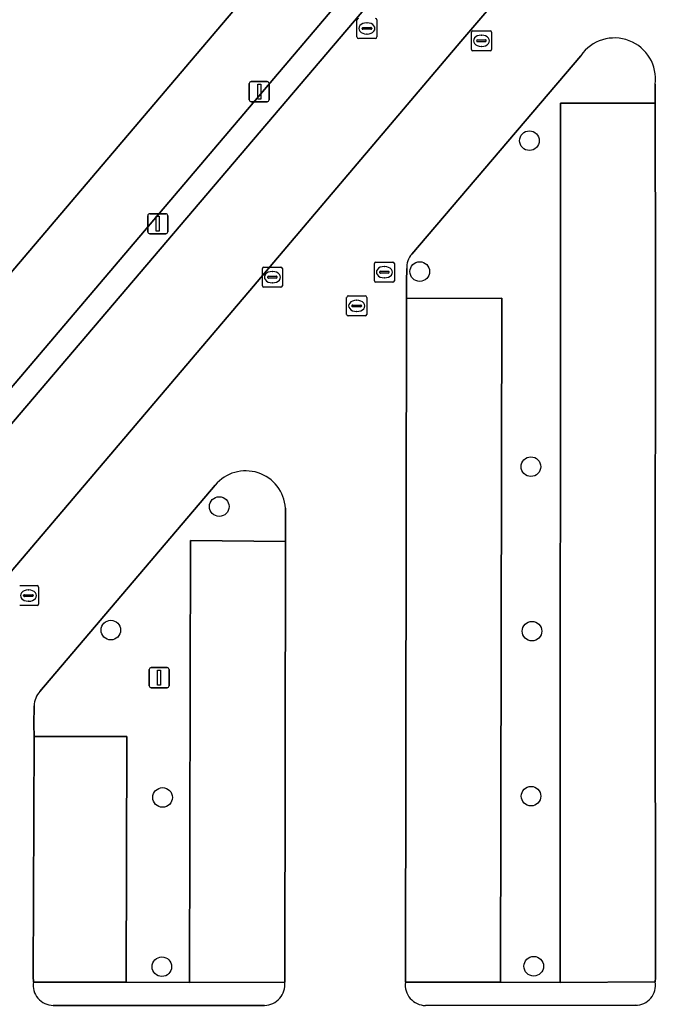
# Model space of a CAD drawing. Extents: x 161477 to 163040, y 383680 to 384871.
# Drawn here: x 161741.82 to 161773.54, y 384379.58 to 384429.23 of the extents above; entities that cross this region are included whole.
import ezdxf

# ---------------------------------------------------------------- set-up
doc = ezdxf.new("R2010")
doc.units = 0
for name, color, linetype in [('IMGEO_Boom', 7, 'Continuous'), ('IMGEO_Fietspad_gesloten', 7, 'Continuous'), ('IMGEO_Groenvoorziening', 7, 'Continuous'), ('IMGEO_Haag', 7, 'Continuous'), ('IMGEO_Kolk', 7, 'Continuous'), ('IMGEO_Lichtmast', 7, 'Continuous'), ('IMGEO_Parkeervlak_open', 7, 'Continuous'), ('IMGEO_Rijbaan_lokaal_open', 7, 'Continuous'), ('IMGEO_Rioolput', 7, 'Continuous'), ('IMGEO_Voetpad_halfverhard', 7, 'Continuous'), ('IMGEO_Voetpad_open', 7, 'Continuous')]:
    doc.layers.add(name, color=color, linetype=linetype)

msp = doc.modelspace()

# ---------------------------------------------------------------- linework, layer by layer
at = {"layer": 'IMGEO_Boom'}
for centre in [(161767.221, 384423.201), (161761.754, 384416.672), (161767.295, 384406.94), (161751.755, 384404.951), (161746.351, 384398.787), (161767.349, 384398.734), (161748.93, 384390.439), (161767.302, 384390.504), (161748.895, 384381.996), (161767.436, 384382.019)]:
    msp.add_circle(centre, 0.489, dxfattribs=at)
at = {"layer": 'IMGEO_Fietspad_gesloten'}
for points in [[(161768.305, 384448.665), (161762.835, 384441.915), (161733.957, 384407.901), (161700.869, 384369.551), (161697.65, 384365.781), (161695.496, 384363.068)], [(161736.794, 384405.479), (161765.704, 384439.531), (161768.482, 384442.959), (161771.252, 384446.377)]]:
    msp.add_lwpolyline(points, dxfattribs=at)
at = {"layer": 'IMGEO_Groenvoorziening'}
msp.add_lwpolyline([(161769.424, 384442.04), (161768.482, 384442.959), (161765.704, 384439.531), (161736.794, 384405.479), (161714.612, 384379.77), (161719.368, 384375.929), (161720.607, 384377.081), (161720.507, 384377.164), (161716.88, 384380.279)], close=True, dxfattribs=at)
for points in [[(161695.496, 384363.068), (161697.65, 384365.781), (161700.869, 384369.551), (161733.957, 384407.901), (161762.835, 384441.915)], [(161769.787, 384427.44), (161761.352, 384417.544)], [(161761.111, 384416.818), (161761.09, 384416.178), (161761.092, 384415.335), (161765.84, 384415.341), (161765.779, 384381.22), (161768.748, 384381.215), (161768.773, 384425.07), (161773.495, 384425.079), (161773.485, 384426.013)], [(161751.555, 384406.018), (161742.818, 384395.726)], [(161742.531, 384395.011), (161742.507, 384394.078), (161742.524, 384393.48), (161747.145, 384393.482), (161747.12, 384381.229), (161750.276, 384381.214), (161750.328, 384403.255), (161755.063, 384403.2), (161755.057, 384404.876)]]:
    msp.add_lwpolyline(points, dxfattribs=at)
for centre, radius, start, end in [((161771.467, 384426.289), 2.037, 352.218, 145.5804), ((161762.116, 384416.887), 1.008, 139.3262, 183.946), ((161753.078, 384404.748), 1.983, 3.7139, 140.1639), ((161743.573, 384395.008), 1.042, 136.4353, 179.8238)]:
    msp.add_arc(centre, radius, start, end, dxfattribs=at)
at = {"layer": 'IMGEO_Haag'}
msp.add_lwpolyline([(161719.368, 384375.929), (161720.607, 384377.081), (161720.507, 384377.164), (161716.88, 384380.279), (161769.424, 384442.04), (161768.482, 384442.959), (161765.704, 384439.531), (161736.794, 384405.479), (161714.612, 384379.77)], close=True, dxfattribs=at)
at = {"layer": 'IMGEO_Kolk'}
for p, q in [((161764.404, 384428.683), (161765.256, 384428.683)), ((161764.329, 384427.757), (161764.329, 384428.609)), ((161764.588, 384428.177), (161764.588, 384428.189)), ((161765.026, 384428.14), (161764.628, 384428.14)), ((161764.631, 384428.226), (161765.029, 384428.226)), ((161764.817, 384428.463), (161764.842, 384428.463)), ((161765.072, 384428.189), (161765.072, 384428.177)), ((161765.33, 384428.609), (161765.33, 384427.757)), ((161765.256, 384427.683), (161764.404, 384427.683)), ((161764.84, 384427.903), (161764.815, 384427.903)), ((161753.905, 384415.967), (161753.905, 384416.819)), ((161753.98, 384416.893), (161754.832, 384416.893)), ((161754.906, 384416.819), (161754.906, 384415.967)), ((161759.489, 384416.216), (161759.489, 384417.068)), ((161759.564, 384417.142), (161760.416, 384417.142)), ((161759.977, 384416.922), (161760.002, 384416.922)), ((161760.49, 384417.068), (161760.49, 384416.216)), ((161754.164, 384416.387), (161754.164, 384416.399)), ((161754.602, 384416.35), (161754.204, 384416.35)), ((161754.207, 384416.436), (161754.605, 384416.436)), ((161754.393, 384416.673), (161754.418, 384416.673)), ((161754.648, 384416.399), (161754.648, 384416.387)), ((161759.748, 384416.636), (161759.748, 384416.648)), ((161760.186, 384416.599), (161759.788, 384416.599)), ((161759.791, 384416.685), (161760.189, 384416.685)), ((161760, 384416.362), (161759.975, 384416.362)), ((161760.232, 384416.648), (161760.232, 384416.636)), ((161754.832, 384415.893), (161753.98, 384415.893)), ((161754.416, 384416.113), (161754.391, 384416.113)), ((161760.416, 384416.142), (161759.564, 384416.142)), ((161741.818, 384401.009), (161742.67, 384401.009)), ((161742.744, 384400.935), (161742.744, 384400.083)), ((161742.002, 384400.503), (161742.002, 384400.515)), ((161742.44, 384400.466), (161742.042, 384400.466)), ((161742.045, 384400.552), (161742.443, 384400.552)), ((161742.231, 384400.789), (161742.256, 384400.789)), ((161742.486, 384400.515), (161742.486, 384400.503)), ((161742.67, 384400.009), (161741.818, 384400.009)), ((161742.254, 384400.229), (161742.229, 384400.229))]:
    msp.add_line(p, q, dxfattribs=at)
for points in [[(161764.404, 384428.683), (161765.256, 384428.683)], [(161764.329, 384427.757), (161764.329, 384428.609)], [(161765.33, 384428.609), (161765.33, 384427.757)], [(161765.256, 384427.683), (161764.404, 384427.683)], [(161753.905, 384415.967), (161753.905, 384416.819)], [(161753.98, 384416.893), (161754.832, 384416.893)], [(161754.906, 384416.819), (161754.906, 384415.967)], [(161759.489, 384416.216), (161759.489, 384417.068)], [(161759.564, 384417.142), (161760.416, 384417.142)], [(161760.49, 384417.068), (161760.49, 384416.216)], [(161754.832, 384415.893), (161753.98, 384415.893)], [(161760.416, 384416.142), (161759.564, 384416.142)], [(161741.818, 384401.009), (161742.67, 384401.009)], [(161742.744, 384400.935), (161742.744, 384400.083)], [(161742.67, 384400.009), (161741.818, 384400.009)]]:
    msp.add_lwpolyline(points, dxfattribs=at)
for centre, radius, start, end in [((161764.406, 384428.607), 0.0765, 91.552, 178.448), ((161764.406, 384428.607), 0.0765, 91.552, 178.448), ((161765.254, 384428.607), 0.0765, 1.552, 88.448), ((161765.254, 384428.607), 0.0765, 1.552, 88.448), ((161764.628, 384428.186), 0.0403, 85.8775, 175.7526), ((161764.625, 384428.176), 0.0366, 178.938, 274.7102), ((161765.029, 384428.183), 0.043, 264.8664, 352.4533), ((161765.033, 384428.188), 0.0386, 1.7309, 96.639), ((161764.406, 384427.759), 0.0765, 181.552, 268.448), ((161764.406, 384427.759), 0.0765, 181.552, 268.448), ((161765.254, 384427.759), 0.0765, 271.552, 358.448), ((161765.254, 384427.759), 0.0765, 271.552, 358.448), ((161753.982, 384416.817), 0.0765, 91.552, 178.448), ((161753.982, 384416.817), 0.0765, 91.552, 178.448), ((161754.83, 384416.817), 0.0765, 1.552, 88.448), ((161754.83, 384416.817), 0.0765, 1.552, 88.448), ((161759.566, 384417.066), 0.0765, 91.552, 178.448), ((161759.566, 384417.066), 0.0765, 91.552, 178.448), ((161760.414, 384417.066), 0.0765, 1.552, 88.448), ((161760.414, 384417.066), 0.0765, 1.552, 88.448), ((161754.204, 384416.396), 0.0403, 85.8775, 175.7526), ((161754.201, 384416.386), 0.0366, 178.938, 274.7102), ((161754.605, 384416.393), 0.043, 264.8664, 352.4533), ((161754.609, 384416.398), 0.0386, 1.7309, 96.639), ((161759.566, 384416.218), 0.0765, 181.552, 268.448), ((161759.566, 384416.218), 0.0765, 181.552, 268.448), ((161759.788, 384416.645), 0.0403, 85.8775, 175.7526), ((161759.785, 384416.635), 0.0366, 178.938, 274.7102), ((161760.189, 384416.642), 0.043, 264.8664, 352.4533), ((161760.193, 384416.647), 0.0386, 1.7309, 96.639), ((161760.414, 384416.218), 0.0765, 271.552, 358.448), ((161760.414, 384416.218), 0.0765, 271.552, 358.448), ((161753.982, 384415.969), 0.0765, 181.552, 268.448), ((161753.982, 384415.969), 0.0765, 181.552, 268.448), ((161754.83, 384415.969), 0.0765, 271.552, 358.448), ((161754.83, 384415.969), 0.0765, 271.552, 358.448), ((161742.668, 384400.933), 0.0765, 1.552, 88.448), ((161742.668, 384400.933), 0.0765, 1.552, 88.448), ((161742.042, 384400.512), 0.0403, 85.8775, 175.7526), ((161742.039, 384400.502), 0.0366, 178.938, 274.7102), ((161742.443, 384400.509), 0.043, 264.8664, 352.4533), ((161742.447, 384400.514), 0.0386, 1.7309, 96.639), ((161742.668, 384400.085), 0.0765, 271.552, 358.448), ((161742.668, 384400.085), 0.0765, 271.552, 358.448)]:
    msp.add_arc(centre, radius, start, end, dxfattribs=at)
for centre, major_axis, ratio, start_param, end_param in [((161764.816, 384428.183), (-0.387, 0.002), 0.722429, 4.712389, 7.853982), ((161764.841, 384428.183), (-0.39, 0.002), 0.717154, 1.570796, 4.712389), ((161759.976, 384416.642), (-0.387, 0.002), 0.722429, 4.712389, 7.853982), ((161760.001, 384416.642), (-0.39, 0.002), 0.717154, 1.570796, 4.712389), ((161754.392, 384416.393), (-0.387, 0.002), 0.722429, 4.712389, 7.853982), ((161754.417, 384416.393), (-0.39, 0.002), 0.717154, 1.570796, 4.712389), ((161742.23, 384400.509), (-0.387, 0.002), 0.722429, 4.712389, 7.853982), ((161742.255, 384400.509), (-0.39, 0.002), 0.717154, 1.570796, 4.712389)]:
    msp.add_ellipse(centre, major_axis=major_axis, ratio=ratio, start_param=start_param, end_param=end_param, dxfattribs=at)
at = {"layer": 'IMGEO_Lichtmast'}
for p, q in [((161753.354, 384426.147), (161754.144, 384426.147)), ((161754.144, 384426.147), (161753.354, 384426.147)), ((161753.254, 384425.247), (161753.254, 384426.047)), ((161753.254, 384426.047), (161753.254, 384425.247)), ((161754.244, 384426.047), (161754.244, 384425.247)), ((161754.244, 384425.247), (161754.244, 384426.047)), ((161754.144, 384425.147), (161753.354, 384425.147)), ((161753.354, 384425.147), (161754.144, 384425.147)), ((161748.195, 384418.657), (161748.195, 384419.457)), ((161748.195, 384419.457), (161748.195, 384418.657)), ((161748.295, 384419.557), (161749.085, 384419.557)), ((161749.085, 384419.557), (161748.295, 384419.557)), ((161749.185, 384419.457), (161749.185, 384418.657)), ((161749.185, 384418.657), (161749.185, 384419.457)), ((161749.085, 384418.557), (161748.295, 384418.557)), ((161748.295, 384418.557), (161749.085, 384418.557)), ((161748.364, 384396.914), (161749.154, 384396.914)), ((161749.154, 384396.914), (161748.364, 384396.914)), ((161748.264, 384396.014), (161748.264, 384396.814)), ((161748.264, 384396.814), (161748.264, 384396.014)), ((161749.254, 384396.814), (161749.254, 384396.014)), ((161749.254, 384396.014), (161749.254, 384396.814)), ((161749.154, 384395.914), (161748.364, 384395.914)), ((161748.364, 384395.914), (161749.154, 384395.914))]:
    msp.add_line(p, q, dxfattribs=at)
for points in [[(161753.674, 384426.022), (161753.824, 384426.022), (161753.824, 384425.272), (161753.674, 384425.272), (161753.674, 384426.022)], [(161748.615, 384419.432), (161748.765, 384419.432), (161748.765, 384418.682), (161748.615, 384418.682), (161748.615, 384419.432)], [(161748.684, 384396.789), (161748.834, 384396.789), (161748.834, 384396.039), (161748.684, 384396.039), (161748.684, 384396.789)]]:
    msp.add_lwpolyline(points, dxfattribs=at)
for centre, start, end in [((161753.354, 384426.047), 90, 180), ((161753.354, 384426.047), 90, 180), ((161754.144, 384426.047), 0, 90), ((161754.144, 384426.047), 360, 90), ((161753.354, 384425.247), 180, 270), ((161753.354, 384425.247), 180, 270), ((161754.144, 384425.247), 270, 0), ((161754.144, 384425.247), 270, 0), ((161748.295, 384419.457), 90, 180), ((161748.295, 384419.457), 90, 180), ((161749.085, 384419.457), 0, 90), ((161749.085, 384419.457), 360, 90), ((161748.295, 384418.657), 180, 270), ((161748.295, 384418.657), 180, 270), ((161749.085, 384418.657), 270, 0), ((161749.085, 384418.657), 270, 0), ((161748.364, 384396.814), 90, 180), ((161748.364, 384396.814), 90, 180), ((161749.154, 384396.814), 0, 90), ((161749.154, 384396.814), 360, 90), ((161748.364, 384396.014), 180, 270), ((161748.364, 384396.014), 180, 270), ((161749.154, 384396.014), 270, 0), ((161749.154, 384396.014), 270, 0)]:
    msp.add_arc(centre, 0.1, start, end, dxfattribs=at)
at = {"layer": 'IMGEO_Parkeervlak_open'}
for points in [[(161773.06, 384438.972), (161769.424, 384442.04), (161716.88, 384380.279), (161720.507, 384377.164), (161721.931, 384378.875), (161731.9, 384390.55), (161742.406, 384402.932), (161753.471, 384415.952), (161763.798, 384428.146)], [(161773.511, 384381.441), (161773.485, 384398.91), (161773.507, 384416.212), (161773.495, 384425.079), (161768.773, 384425.07), (161768.748, 384381.215), (161773.496, 384381.243)], [(161761.037, 384381.222), (161765.779, 384381.22), (161765.84, 384415.341), (161761.092, 384415.335)], [(161755.026, 384381.222), (161755.063, 384403.2), (161750.328, 384403.255), (161750.276, 384381.214)], [(161742.477, 384381.515), (161742.495, 384381.233), (161747.12, 384381.229), (161747.145, 384393.482), (161742.524, 384393.48)]]:
    msp.add_lwpolyline(points, close=True, dxfattribs=at)
at = {"layer": 'IMGEO_Rijbaan_lokaal_open'}
for points in [[(161798.047, 384381.136), (161798.046, 384381.643), (161798.043, 384383.618), (161797.985, 384416.363), (161797.977, 384432.238), (161797.978, 384438.423), (161773.582, 384438.473), (161773.585, 384438.729), (161773.484, 384438.662), (161773.06, 384438.972), (161763.798, 384428.146), (161753.471, 384415.952), (161742.406, 384402.932), (161731.9, 384390.55), (161721.931, 384378.875), (161720.507, 384377.164), (161720.607, 384377.081), (161720.914, 384376.826), (161721.841, 384376.034)], [(161761.352, 384417.544), (161769.787, 384427.44)], [(161773.485, 384426.013), (161773.495, 384425.079), (161773.507, 384416.212), (161773.485, 384398.91), (161773.511, 384381.441), (161773.496, 384381.243)], [(161761.092, 384415.335), (161761.09, 384416.178), (161761.111, 384416.818)], [(161761.037, 384381.222), (161761.092, 384415.335)], [(161742.818, 384395.726), (161751.555, 384406.018)], [(161755.057, 384404.876), (161755.063, 384403.2), (161755.026, 384381.222)], [(161742.495, 384381.233), (161742.477, 384381.515), (161742.524, 384393.48), (161742.507, 384394.078), (161742.531, 384395.011)], [(161754.018, 384380.065), (161743.48, 384380.065)], [(161772.502, 384380.08), (161762.04, 384380.063)]]:
    msp.add_lwpolyline(points, dxfattribs=at)
for centre, radius, start, end in [((161771.467, 384426.289), 2.037, 352.218, 145.5804), ((161762.116, 384416.887), 1.008, 139.3262, 183.946), ((161753.078, 384404.748), 1.983, 3.7139, 140.1639), ((161743.573, 384395.008), 1.042, 136.4353, 179.8238), ((161743.488, 384381.071), 1.006, 170.7141, 269.5692), ((161753.987, 384381.109), 1.045, 271.6871, 6.1869), ((161762.045, 384381.081), 1.018, 172.0134, 269.7325), ((161772.516, 384381.074), 0.994, 269.1685, 9.7914)]:
    msp.add_arc(centre, radius, start, end, dxfattribs=at)
at = {"layer": 'IMGEO_Rioolput'}
for p, q in [((161758.619, 384428.374), (161758.619, 384429.226)), ((161759.62, 384429.226), (161759.62, 384428.374)), ((161758.878, 384428.794), (161758.878, 384428.806)), ((161759.316, 384428.757), (161758.918, 384428.757)), ((161758.921, 384428.843), (161759.319, 384428.843)), ((161759.107, 384429.08), (161759.132, 384429.08)), ((161759.362, 384428.806), (161759.362, 384428.794)), ((161759.546, 384428.3), (161758.694, 384428.3)), ((161759.13, 384428.52), (161759.105, 384428.52)), ((161758.109, 384414.534), (161758.109, 384415.386)), ((161758.184, 384415.46), (161759.036, 384415.46)), ((161758.597, 384415.24), (161758.622, 384415.24)), ((161759.11, 384415.386), (161759.11, 384414.534)), ((161758.368, 384414.954), (161758.368, 384414.966)), ((161758.806, 384414.917), (161758.408, 384414.917)), ((161758.411, 384415.003), (161758.809, 384415.003)), ((161758.852, 384414.966), (161758.852, 384414.954)), ((161759.036, 384414.46), (161758.184, 384414.46)), ((161758.62, 384414.68), (161758.595, 384414.68))]:
    msp.add_line(p, q, dxfattribs=at)
for points in [[(161758.619, 384428.374), (161758.619, 384429.226)], [(161759.62, 384429.226), (161759.62, 384428.374)], [(161759.546, 384428.3), (161758.694, 384428.3)], [(161758.109, 384414.534), (161758.109, 384415.386)], [(161758.184, 384415.46), (161759.036, 384415.46)], [(161759.11, 384415.386), (161759.11, 384414.534)], [(161759.036, 384414.46), (161758.184, 384414.46)]]:
    msp.add_lwpolyline(points, dxfattribs=at)
for centre, radius, start, end in [((161758.696, 384429.224), 0.0765, 91.552, 178.448), ((161758.696, 384429.224), 0.0765, 91.552, 178.448), ((161759.544, 384429.224), 0.0765, 1.552, 88.448), ((161759.544, 384429.224), 0.0765, 1.552, 88.448), ((161758.918, 384428.803), 0.0403, 85.8775, 175.7526), ((161758.915, 384428.793), 0.0366, 178.938, 274.7102), ((161759.319, 384428.8), 0.043, 264.8664, 352.4533), ((161759.323, 384428.805), 0.0386, 1.7309, 96.639), ((161758.696, 384428.376), 0.0765, 181.552, 268.448), ((161758.696, 384428.376), 0.0765, 181.552, 268.448), ((161759.544, 384428.376), 0.0765, 271.552, 358.448), ((161759.544, 384428.376), 0.0765, 271.552, 358.448), ((161758.186, 384415.384), 0.0765, 91.552, 178.448), ((161758.186, 384415.384), 0.0765, 91.552, 178.448), ((161759.034, 384415.384), 0.0765, 1.552, 88.448), ((161759.034, 384415.384), 0.0765, 1.552, 88.448), ((161758.408, 384414.963), 0.0403, 85.8775, 175.7526), ((161758.405, 384414.953), 0.0366, 178.938, 274.7102), ((161758.809, 384414.96), 0.043, 264.8664, 352.4533), ((161758.813, 384414.965), 0.0386, 1.7309, 96.639), ((161758.186, 384414.536), 0.0765, 181.552, 268.448), ((161758.186, 384414.536), 0.0765, 181.552, 268.448), ((161759.034, 384414.536), 0.0765, 271.552, 358.448), ((161759.034, 384414.536), 0.0765, 271.552, 358.448)]:
    msp.add_arc(centre, radius, start, end, dxfattribs=at)
for centre, major_axis, ratio, start_param, end_param in [((161759.106, 384428.8), (-0.387, 0.002), 0.722429, 4.712389, 7.853982), ((161759.131, 384428.8), (-0.39, 0.002), 0.717154, 1.570796, 4.712389), ((161758.596, 384414.96), (-0.387, 0.002), 0.722429, 4.712389, 7.853982), ((161758.621, 384414.96), (-0.39, 0.002), 0.717154, 1.570796, 4.712389)]:
    msp.add_ellipse(centre, major_axis=major_axis, ratio=ratio, start_param=start_param, end_param=end_param, dxfattribs=at)
at = {"layer": 'IMGEO_Voetpad_halfverhard'}
for points in [[(161755.026, 384381.222), (161750.276, 384381.214), (161747.12, 384381.229), (161742.495, 384381.233)], [(161743.48, 384380.065), (161754.018, 384380.065)]]:
    msp.add_lwpolyline(points, dxfattribs=at)
for centre, radius, start, end in [((161743.488, 384381.071), 1.006, 170.7141, 269.5692), ((161753.987, 384381.109), 1.045, 271.6871, 6.1869)]:
    msp.add_arc(centre, radius, start, end, dxfattribs=at)
at = {"layer": 'IMGEO_Voetpad_open'}
for points in [[(161773.496, 384381.243), (161768.748, 384381.215), (161765.779, 384381.22), (161761.037, 384381.222)], [(161762.04, 384380.063), (161772.502, 384380.08)]]:
    msp.add_lwpolyline(points, dxfattribs=at)
for centre, radius, start, end in [((161762.045, 384381.081), 1.018, 172.0134, 269.7325), ((161772.516, 384381.074), 0.994, 269.1685, 9.7914)]:
    msp.add_arc(centre, radius, start, end, dxfattribs=at)

doc.saveas('drawing.dxf')
